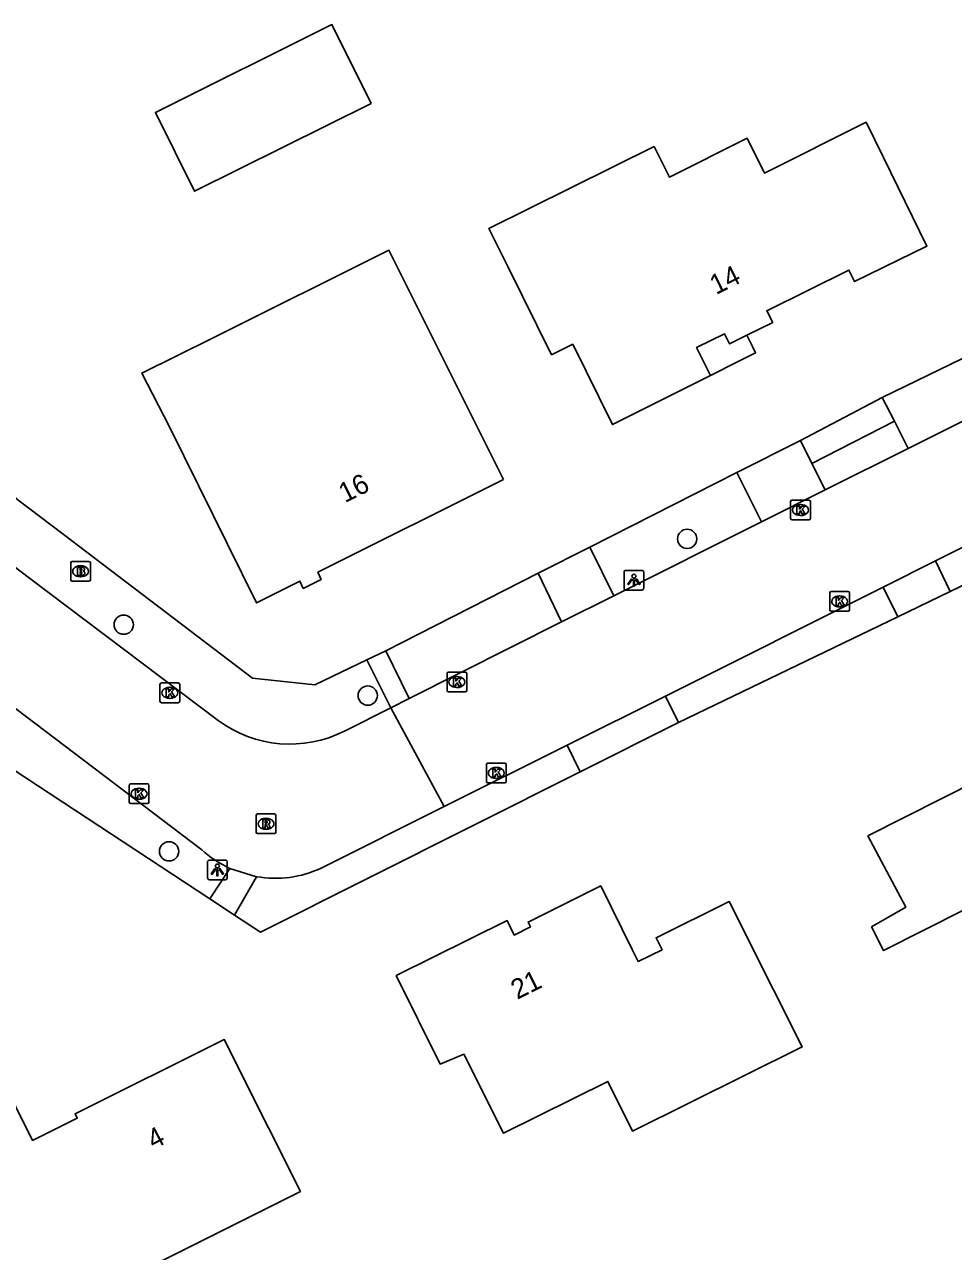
# Model space of a CAD drawing. Extents: x 157321 to 158827, y 386650 to 388532.
# Drawn here: x 158308.7 to 158355.8, y 386999.4 to 387061.6 of the extents above; entities that cross this region are included whole.
import ezdxf

# ---------------------------------------------------------------- set-up
doc = ezdxf.new("R2010")
doc.units = 0
for name, color, linetype in [('IMGEO_Berm_groen', 7, 'Continuous'), ('IMGEO_Boom', 7, 'Continuous'), ('IMGEO_Brandkraan', 7, 'Continuous'), ('IMGEO_Groenvoorziening', 7, 'Continuous'), ('IMGEO_Hek', 7, 'Continuous'), ('IMGEO_Kolk', 7, 'Continuous'), ('IMGEO_Lichtpunt', 7, 'Continuous'), ('IMGEO_Pand', 7, 'Continuous'), ('IMGEO_Pand_nummerreeks', 7, 'Continuous'), ('IMGEO_Pand_overbouw', 7, 'Continuous'), ('IMGEO_Parkeervlak_halfverhard', 7, 'Continuous'), ('IMGEO_Rijbaan_lokaal_gesloten', 7, 'Continuous'), ('IMGEO_Rioolput', 7, 'Continuous'), ('IMGEO_Voetpad_open', 7, 'Continuous')]:
    doc.layers.add(name, color=color, linetype=linetype)

msp = doc.modelspace()

# ---------------------------------------------------------------- linework, layer by layer
at = {"layer": 'IMGEO_Berm_groen'}
for points in [[(158303.264, 387046.138), (158306.491, 387039.618), (158308.276, 387037.566), (158310.63, 387035.776), (158320.234, 387028.475), (158323.4, 387028.136), (158326.039, 387029.409)], [(158348.028, 387040.523), (158352.163, 387042.718)], [(158337.352, 387035.129), (158344.798, 387038.91)], [(158326.995, 387029.871), (158334.724, 387033.795)]]:
    msp.add_lwpolyline(points, dxfattribs=at)
at = {"layer": 'IMGEO_Boom'}
for centre in [(158342.281, 387035.541), (158313.708, 387031.191), (158326.084, 387027.596), (158316.009, 387019.697)]:
    msp.add_circle(centre, 0.489, dxfattribs=at)
at = {"layer": 'IMGEO_Brandkraan'}
for p, q in [((158311.021, 387033.471), (158311.021, 387034.323)), ((158311.096, 387034.397), (158311.948, 387034.397)), ((158311.509, 387034.177), (158311.534, 387034.177)), ((158312.022, 387034.323), (158312.022, 387033.471)), ((158311.948, 387033.397), (158311.096, 387033.397)), ((158311.532, 387033.617), (158311.507, 387033.617))]:
    msp.add_line(p, q, dxfattribs=at)
for points in [[(158311.021, 387033.471), (158311.021, 387034.323)], [(158311.096, 387034.397), (158311.948, 387034.397)], [(158311.369, 387034.097), (158311.369, 387033.697), (158311.582, 387033.697)], [(158311.6, 387034.097), (158311.369, 387034.097)], [(158311.548, 387034.016), (158311.494, 387034.016), (158311.494, 387033.94)], [(158311.494, 387033.94), (158311.547, 387033.94)], [(158312.022, 387034.323), (158312.022, 387033.471)], [(158311.948, 387033.397), (158311.096, 387033.397)], [(158311.556, 387033.864), (158311.494, 387033.864), (158311.494, 387033.783)], [(158311.494, 387033.783), (158311.556, 387033.783)]]:
    msp.add_lwpolyline(points, dxfattribs=at)
for centre, radius, start, end in [((158311.098, 387034.321), 0.0765, 91.55205, 178.44795), ((158311.098, 387034.321), 0.0765, 91.55205, 178.44795), ((158311.549, 387033.978), 0.0379, 267.82845, 90.93552), ((158311.604, 387033.952), 0.145, 59.4692, 91.53667), ((158311.629, 387033.999), 0.0922, 285.51372, 58.15012), ((158311.946, 387034.321), 0.0765, 1.55205, 88.44795), ((158311.946, 387034.321), 0.0765, 1.55205, 88.44795), ((158311.098, 387033.473), 0.0765, 181.55205, 268.44795), ((158311.098, 387033.473), 0.0765, 181.55205, 268.44795), ((158311.557, 387033.823), 0.0404, 269.87594, 90.50774), ((158311.588, 387033.948), 0.251, 268.66757, 293.53466), ((158311.634, 387033.807), 0.105, 301.31148, 78.98903), ((158311.946, 387033.473), 0.0765, 271.55205, 358.44795), ((158311.946, 387033.473), 0.0765, 271.55205, 358.44795)]:
    msp.add_arc(centre, radius, start, end, dxfattribs=at)
for centre, major_axis, ratio, start_param, end_param in [((158311.508, 387033.897), (-0.387, 0.002), 0.722429, 4.712389, 7.853982), ((158311.533, 387033.897), (-0.39, 0.002), 0.717154, 1.570796, 4.712389)]:
    msp.add_ellipse(centre, major_axis=major_axis, ratio=ratio, start_param=start_param, end_param=end_param, dxfattribs=at)
at = {"layer": 'IMGEO_Groenvoorziening'}
for points in [[(158358.348, 387034.192), (158355.614, 387032.874)], [(158352.957, 387031.592), (158341.848, 387026.236)], [(158318.078, 387017.285), (158304.921, 387025.923), (158302.616, 387025.228)], [(158319.334, 387016.46), (158320.644, 387015.6), (158336.855, 387023.731)]]:
    msp.add_lwpolyline(points, dxfattribs=at)
at = {"layer": 'IMGEO_Hek'}
for points in [[(158318.078, 387017.285), (158304.921, 387025.923), (158302.616, 387025.228)], [(158320.644, 387015.6), (158319.334, 387016.46)]]:
    msp.add_lwpolyline(points, dxfattribs=at)
at = {"layer": 'IMGEO_Kolk'}
for p, q in [((158347.528, 387036.579), (158347.528, 387037.431)), ((158347.603, 387037.505), (158348.455, 387037.505)), ((158348.016, 387037.285), (158348.041, 387037.285)), ((158348.529, 387037.431), (158348.529, 387036.579)), ((158348.455, 387036.505), (158347.603, 387036.505)), ((158348.039, 387036.725), (158348.014, 387036.725)), ((158349.513, 387031.945), (158349.513, 387032.797)), ((158349.588, 387032.871), (158350.44, 387032.871)), ((158350.514, 387032.797), (158350.514, 387031.945)), ((158350.024, 387032.091), (158349.999, 387032.091)), ((158350.001, 387032.651), (158350.026, 387032.651)), ((158350.44, 387031.871), (158349.588, 387031.871)), ((158330.103, 387027.857), (158330.103, 387028.709)), ((158330.178, 387028.783), (158331.03, 387028.783)), ((158330.591, 387028.563), (158330.616, 387028.563)), ((158331.104, 387028.709), (158331.104, 387027.857)), ((158315.548, 387027.309), (158315.548, 387028.161)), ((158315.623, 387028.235), (158316.475, 387028.235)), ((158316.036, 387028.015), (158316.061, 387028.015)), ((158316.549, 387028.161), (158316.549, 387027.309)), ((158331.03, 387027.783), (158330.178, 387027.783)), ((158330.614, 387028.003), (158330.589, 387028.003)), ((158316.475, 387027.235), (158315.623, 387027.235)), ((158316.059, 387027.455), (158316.034, 387027.455)), ((158332.1, 387023.245), (158332.1, 387024.097)), ((158332.175, 387024.171), (158333.027, 387024.171)), ((158333.101, 387024.097), (158333.101, 387023.245)), ((158332.611, 387023.391), (158332.586, 387023.391)), ((158332.588, 387023.951), (158332.613, 387023.951)), ((158313.988, 387022.192), (158313.988, 387023.044)), ((158314.063, 387023.118), (158314.915, 387023.118)), ((158314.476, 387022.898), (158314.501, 387022.898)), ((158314.989, 387023.044), (158314.989, 387022.192)), ((158333.027, 387023.171), (158332.175, 387023.171)), ((158314.915, 387022.118), (158314.063, 387022.118)), ((158314.499, 387022.338), (158314.474, 387022.338))]:
    msp.add_line(p, q, dxfattribs=at)
for points in [[(158347.528, 387036.579), (158347.528, 387037.431)], [(158347.603, 387037.505), (158348.455, 387037.505)], [(158347.849, 387037.205), (158347.972, 387037.205), (158347.972, 387037.054), (158348.102, 387037.205), (158348.266, 387037.205), (158348.12, 387037.054), (158348.273, 387036.805), (158348.121, 387036.805), (158348.036, 387036.969), (158347.972, 387036.902), (158347.972, 387036.805), (158347.849, 387036.805), (158347.849, 387037.205)], [(158348.529, 387037.431), (158348.529, 387036.579)], [(158348.455, 387036.505), (158347.603, 387036.505)], [(158349.513, 387031.945), (158349.513, 387032.797)], [(158349.588, 387032.871), (158350.44, 387032.871)], [(158350.514, 387032.797), (158350.514, 387031.945)], [(158349.834, 387032.571), (158349.957, 387032.571), (158349.957, 387032.42), (158350.087, 387032.571), (158350.251, 387032.571), (158350.105, 387032.42), (158350.258, 387032.171), (158350.106, 387032.171), (158350.021, 387032.335), (158349.957, 387032.268), (158349.957, 387032.171), (158349.834, 387032.171), (158349.834, 387032.571)], [(158350.44, 387031.871), (158349.588, 387031.871)], [(158330.103, 387027.857), (158330.103, 387028.709)], [(158330.178, 387028.783), (158331.03, 387028.783)], [(158330.424, 387028.483), (158330.547, 387028.483), (158330.547, 387028.332), (158330.677, 387028.483), (158330.841, 387028.483), (158330.695, 387028.332), (158330.848, 387028.083), (158330.696, 387028.083), (158330.611, 387028.247), (158330.547, 387028.18), (158330.547, 387028.083), (158330.424, 387028.083), (158330.424, 387028.483)], [(158331.104, 387028.709), (158331.104, 387027.857)], [(158315.548, 387027.309), (158315.548, 387028.161)], [(158315.623, 387028.235), (158316.475, 387028.235)], [(158315.869, 387027.935), (158315.992, 387027.935), (158315.992, 387027.784), (158316.122, 387027.935), (158316.286, 387027.935), (158316.14, 387027.784), (158316.293, 387027.535), (158316.141, 387027.535), (158316.056, 387027.699), (158315.992, 387027.632), (158315.992, 387027.535), (158315.869, 387027.535), (158315.869, 387027.935)], [(158316.549, 387028.161), (158316.549, 387027.309)], [(158331.03, 387027.783), (158330.178, 387027.783)], [(158316.475, 387027.235), (158315.623, 387027.235)], [(158332.1, 387023.245), (158332.1, 387024.097)], [(158332.175, 387024.171), (158333.027, 387024.171)], [(158333.101, 387024.097), (158333.101, 387023.245)], [(158332.421, 387023.871), (158332.544, 387023.871), (158332.544, 387023.72), (158332.674, 387023.871), (158332.838, 387023.871), (158332.692, 387023.72), (158332.845, 387023.471), (158332.693, 387023.471), (158332.608, 387023.635), (158332.544, 387023.568), (158332.544, 387023.471), (158332.421, 387023.471), (158332.421, 387023.871)], [(158313.988, 387022.192), (158313.988, 387023.044)], [(158314.063, 387023.118), (158314.915, 387023.118)], [(158314.309, 387022.818), (158314.432, 387022.818), (158314.432, 387022.667), (158314.562, 387022.818), (158314.726, 387022.818), (158314.58, 387022.667), (158314.733, 387022.418), (158314.581, 387022.418), (158314.496, 387022.582), (158314.432, 387022.515), (158314.432, 387022.418), (158314.309, 387022.418), (158314.309, 387022.818)], [(158314.989, 387023.044), (158314.989, 387022.192)], [(158333.027, 387023.171), (158332.175, 387023.171)], [(158314.915, 387022.118), (158314.063, 387022.118)]]:
    msp.add_lwpolyline(points, dxfattribs=at)
for centre, start, end in [((158347.605, 387037.429), 91.55205, 178.44795), ((158347.605, 387037.429), 91.55205, 178.44795), ((158348.453, 387037.429), 1.55205, 88.44795), ((158348.453, 387037.429), 1.55205, 88.44795), ((158347.605, 387036.581), 181.55205, 268.44795), ((158347.605, 387036.581), 181.55205, 268.44795), ((158348.453, 387036.581), 271.55205, 358.44795), ((158348.453, 387036.581), 271.55205, 358.44795), ((158349.59, 387032.795), 91.55205, 178.44795), ((158349.59, 387032.795), 91.55205, 178.44795), ((158350.438, 387032.795), 1.55205, 88.44795), ((158350.438, 387032.795), 1.55205, 88.44795), ((158349.59, 387031.947), 181.55205, 268.44795), ((158349.59, 387031.947), 181.55205, 268.44795), ((158350.438, 387031.947), 271.55205, 358.44795), ((158350.438, 387031.947), 271.55205, 358.44795), ((158330.18, 387028.707), 91.55205, 178.44795), ((158330.18, 387028.707), 91.55205, 178.44795), ((158331.028, 387028.707), 1.55205, 88.44795), ((158331.028, 387028.707), 1.55205, 88.44795), ((158315.625, 387028.159), 91.55205, 178.44795), ((158315.625, 387028.159), 91.55205, 178.44795), ((158316.473, 387028.159), 1.55205, 88.44795), ((158316.473, 387028.159), 1.55205, 88.44795), ((158330.18, 387027.859), 181.55205, 268.44795), ((158330.18, 387027.859), 181.55205, 268.44795), ((158331.028, 387027.859), 271.55205, 358.44795), ((158331.028, 387027.859), 271.55205, 358.44795), ((158315.625, 387027.311), 181.55205, 268.44795), ((158315.625, 387027.311), 181.55205, 268.44795), ((158316.473, 387027.311), 271.55205, 358.44795), ((158316.473, 387027.311), 271.55205, 358.44795), ((158332.177, 387024.095), 91.55205, 178.44795), ((158332.177, 387024.095), 91.55205, 178.44795), ((158333.025, 387024.095), 1.55205, 88.44795), ((158333.025, 387024.095), 1.55205, 88.44795), ((158314.065, 387023.042), 91.55205, 178.44795), ((158314.065, 387023.042), 91.55205, 178.44795), ((158314.913, 387023.042), 1.55205, 88.44795), ((158314.913, 387023.042), 1.55205, 88.44795), ((158332.177, 387023.247), 181.55205, 268.44795), ((158332.177, 387023.247), 181.55205, 268.44795), ((158333.025, 387023.247), 271.55205, 358.44795), ((158333.025, 387023.247), 271.55205, 358.44795), ((158314.065, 387022.194), 181.55205, 268.44795), ((158314.065, 387022.194), 181.55205, 268.44795), ((158314.913, 387022.194), 271.55205, 358.44795), ((158314.913, 387022.194), 271.55205, 358.44795)]:
    msp.add_arc(centre, 0.0765, start, end, dxfattribs=at)
for centre, major_axis, ratio, start_param, end_param in [((158348.015, 387037.005), (-0.387, 0.002), 0.722429, 4.712389, 7.853982), ((158348.04, 387037.005), (-0.39, 0.002), 0.717154, 1.570796, 4.712389), ((158350, 387032.371), (-0.387, 0.002), 0.722429, 4.712389, 7.853982), ((158350.025, 387032.371), (-0.39, 0.002), 0.717154, 1.570796, 4.712389), ((158330.59, 387028.283), (-0.387, 0.002), 0.722429, 4.712389, 7.853982), ((158330.615, 387028.283), (-0.39, 0.002), 0.717154, 1.570796, 4.712389), ((158316.035, 387027.735), (-0.387, 0.002), 0.722429, 4.712389, 7.853982), ((158316.06, 387027.735), (-0.39, 0.002), 0.717154, 1.570796, 4.712389), ((158332.587, 387023.671), (-0.387, 0.002), 0.722429, 4.712389, 7.853982), ((158332.612, 387023.671), (-0.39, 0.002), 0.717154, 1.570796, 4.712389), ((158314.475, 387022.618), (-0.387, 0.002), 0.722429, 4.712389, 7.853982), ((158314.5, 387022.618), (-0.39, 0.002), 0.717154, 1.570796, 4.712389)]:
    msp.add_ellipse(centre, major_axis=major_axis, ratio=ratio, start_param=start_param, end_param=end_param, dxfattribs=at)
at = {"layer": 'IMGEO_Lichtpunt'}
for p, q in [((158339.984, 387033.945), (158339.176, 387033.945)), ((158339.984, 387033.945), (158339.176, 387033.945)), ((158339.082, 387033.85), (158339.082, 387033.043)), ((158339.082, 387033.85), (158339.082, 387033.043)), ((158340.078, 387033.043), (158340.078, 387033.85)), ((158340.078, 387033.043), (158340.078, 387033.85)), ((158339.176, 387032.949), (158339.984, 387032.949)), ((158339.176, 387032.949), (158339.984, 387032.949)), ((158317.962, 387019.157), (158317.962, 387018.35)), ((158317.962, 387019.157), (158317.962, 387018.35)), ((158318.864, 387019.252), (158318.056, 387019.252)), ((158318.864, 387019.252), (158318.056, 387019.252)), ((158318.958, 387018.35), (158318.958, 387019.157)), ((158318.958, 387018.35), (158318.958, 387019.157)), ((158318.056, 387018.256), (158318.864, 387018.256)), ((158318.056, 387018.256), (158318.864, 387018.256))]:
    msp.add_line(p, q, dxfattribs=at)
for points in [[(158339.456, 387033.514), (158339.495, 387033.486), (158339.307, 387033.224), (158339.269, 387033.251), (158339.456, 387033.514)], [(158339.558, 387033.466), (158339.605, 387033.466), (158339.605, 387033.144), (158339.558, 387033.144), (158339.558, 387033.466)], [(158339.668, 387033.486), (158339.706, 387033.513), (158339.893, 387033.251), (158339.854, 387033.223), (158339.668, 387033.486)], [(158318.336, 387018.821), (158318.375, 387018.793), (158318.187, 387018.531), (158318.149, 387018.558), (158318.336, 387018.821)], [(158318.438, 387018.773), (158318.485, 387018.773), (158318.485, 387018.451), (158318.438, 387018.451), (158318.438, 387018.773)], [(158318.548, 387018.793), (158318.586, 387018.82), (158318.773, 387018.558), (158318.734, 387018.53), (158318.548, 387018.793)]]:
    msp.add_lwpolyline(points, dxfattribs=at)
for centre in [(158339.581, 387033.648), (158318.461, 387018.955)]:
    msp.add_circle(centre, 0.0994, dxfattribs=at)
for centre, start, end in [((158339.176, 387033.85), 90, 180), ((158339.176, 387033.85), 90, 180), ((158339.984, 387033.85), 0, 90), ((158339.984, 387033.85), 0, 90), ((158339.176, 387033.043), 180, 270), ((158339.176, 387033.043), 180, 270), ((158339.984, 387033.043), 270, 0), ((158339.984, 387033.043), 270, 360), ((158318.056, 387019.157), 90, 180), ((158318.056, 387019.157), 90, 180), ((158318.864, 387019.157), 0, 90), ((158318.864, 387019.157), 0, 90), ((158318.056, 387018.35), 180, 270), ((158318.056, 387018.35), 180, 270), ((158318.864, 387018.35), 270, 0), ((158318.864, 387018.35), 270, 360)]:
    msp.add_arc(centre, 0.0946, start, end, dxfattribs=at)
at = {"layer": 'IMGEO_Pand'}
for points in [[(158326.261, 387057.616), (158317.3, 387053.17), (158315.32, 387057.16), (158324.263, 387061.622), (158326.261, 387057.616)], [(158340.604, 387055.44), (158341.38, 387053.885), (158345.322, 387055.853), (158346.201, 387054.093), (158351.355, 387056.667), (158352.234, 387054.879), (158354.44, 387050.392), (158350.77, 387048.587), (158350.483, 387049.173), (158346.321, 387047.113), (158346.617, 387046.514), (158345.311, 387045.868), (158344.425, 387045.429), (158344.173, 387045.941), (158342.755, 387045.238), (158343.459, 387043.818), (158338.502, 387041.337), (158336.481, 387045.41), (158335.404, 387044.876), (158333.181, 387049.355), (158332.225, 387051.281), (158340.604, 387055.44)], [(158332.968, 387038.547), (158323.553, 387033.849), (158323.714, 387033.485), (158322.816, 387033.032), (158322.646, 387033.399), (158320.449, 387032.294), (158316.033, 387041.225), (158314.628, 387043.951), (158318.211, 387045.714), (158327.16, 387050.181), (158332.968, 387038.547)], [(158366.824, 387024.885), (158364.565, 387029.345), (158359.984, 387027.032), (158359.71, 387026.894), (158360.607, 387025.118), (158357.038, 387023.31), (158351.444, 387020.476), (158353.373, 387016.867), (158351.635, 387015.868), (158352.245, 387014.664), (158356.323, 387016.729), (158358.745, 387011.946), (158360.453, 387008.573), (158372.098, 387014.47), (158366.824, 387024.885)], [(158339.495, 387014.714), (158339.797, 387014.105), (158341.006, 387014.703), (158340.704, 387015.312), (158344.414, 387017.147), (158346.66, 387012.681), (158348.117, 387009.785), (158339.511, 387005.515), (158338.262, 387008.031), (158332.969, 387005.405), (158330.962, 387009.406), (158329.752, 387008.913), (158327.533, 387013.393), (158333.145, 387016.187), (158333.509, 387015.454), (158334.333, 387015.865), (158334.213, 387016.106), (158337.9, 387017.94), (158339.495, 387014.714)], [(158322.675, 387002.444), (158317.767, 387000), (158312.816, 386997.535), (158312.954, 386997.257), (158305.813, 386993.679), (158303.166, 386998.962), (158302.646, 387000), (158300.927, 387003.432), (158302.686, 387004.318), (158302.324, 387005.065), (158305.55, 387006.679), (158305.925, 387005.949), (158308.088, 387007.038), (158309.085, 387005.038), (158311.349, 387006.167), (158311.242, 387006.382), (158318.804, 387010.152), (158321.048, 387005.684), (158322.675, 387002.444)]]:
    msp.add_lwpolyline(points, dxfattribs=at)
at = {"layer": 'IMGEO_Pand_overbouw'}
msp.add_lwpolyline([(158345.311, 387045.868), (158344.425, 387045.429), (158344.173, 387045.941), (158342.755, 387045.238), (158343.459, 387043.818), (158344.865, 387044.538), (158345.752, 387044.978), (158345.614, 387045.256)], close=True, dxfattribs=at)
at = {"layer": 'IMGEO_Parkeervlak_halfverhard'}
msp.add_lwpolyline([(158352.788, 387041.503), (158348.605, 387039.368)], dxfattribs=at)
at = {"layer": 'IMGEO_Rijbaan_lokaal_gesloten'}
for points in [[(158359.245, 387043.002), (158353.495, 387040.129)], [(158349.279, 387038.02), (158353.495, 387040.129)], [(158346.051, 387036.405), (158349.279, 387038.02)], [(158354.869, 387034.42), (158359.307, 387036.641)], [(158346.051, 387036.405), (158338.557, 387032.656)], [(158318.494, 387026.333), (158308.936, 387033.548), (158306.448, 387035.426)], [(158352.213, 387033.09), (158354.869, 387034.42)], [(158341.18, 387027.566), (158352.213, 387033.09)], [(158338.557, 387032.656), (158335.911, 387031.335)], [(158335.911, 387031.335), (158328.178, 387027.443)], [(158307.732, 387027.304), (158317.669, 387019.782)], [(158328.178, 387027.443), (158327.249, 387026.976)], [(158336.2, 387025.079), (158341.18, 387027.566)], [(158327.249, 387026.976), (158324.905, 387025.796)], [(158329.962, 387021.964), (158327.249, 387026.976)], [(158329.962, 387021.964), (158336.2, 387025.079)], [(158323.723, 387018.849), (158329.962, 387021.964)], [(158319.093, 387018.834), (158320.448, 387018.411)]]:
    msp.add_lwpolyline(points, dxfattribs=at)
for centre, radius, start, end in [((158322.135, 387031.258), 6.125, 233.5305, 296.8934), ((158321.383, 387023.817), 5.484, 227.37351, 245.32067), ((158321.391, 387023.825), 5.495, 260.1218, 295.11332)]:
    msp.add_arc(centre, radius, start, end, dxfattribs=at)
at = {"layer": 'IMGEO_Rioolput'}
for p, q in [((158320.425, 387020.668), (158320.425, 387021.52)), ((158320.5, 387021.594), (158321.352, 387021.594)), ((158321.426, 387021.52), (158321.426, 387020.668)), ((158320.913, 387021.374), (158320.938, 387021.374)), ((158321.352, 387020.594), (158320.5, 387020.594)), ((158320.936, 387020.814), (158320.911, 387020.814))]:
    msp.add_line(p, q, dxfattribs=at)
for points in [[(158320.425, 387020.668), (158320.425, 387021.52)], [(158320.5, 387021.594), (158321.352, 387021.594)], [(158321.426, 387021.52), (158321.426, 387020.668)], [(158321.014, 387021.292), (158320.762, 387021.294), (158320.762, 387020.894)], [(158320.762, 387020.894), (158320.886, 387020.894), (158320.886, 387021.056), (158320.897, 387021.056)], [(158320.94, 387021.213), (158320.886, 387021.213), (158320.886, 387021.132)], [(158320.886, 387021.132), (158320.938, 387021.132)], [(158320.944, 387021.027), (158321.015, 387020.894), (158321.155, 387020.894), (158321.09, 387021.02)], [(158321.352, 387020.594), (158320.5, 387020.594)]]:
    msp.add_lwpolyline(points, dxfattribs=at)
for centre, radius, start, end in [((158320.502, 387021.518), 0.0765, 91.55205, 178.44795), ((158320.502, 387021.518), 0.0765, 91.55205, 178.44795), ((158321.35, 387021.518), 0.0765, 1.55205, 88.44795), ((158321.35, 387021.518), 0.0765, 1.55205, 88.44795), ((158320.896, 387021.003), 0.0533, 26.02933, 88.69889), ((158320.922, 387021.321), 0.19, 274.7715, 282.96867), ((158320.946, 387021.117), 0.0964, 77.00612, 93.18647), ((158320.96, 387021.174), 0.0378, 276.66336, 79.67722), ((158321.013, 387021.182), 0.109, 350.36119, 89.41601), ((158321.011, 387021.182), 0.112, 277.58423, 350.98172), ((158320.995, 387020.967), 0.108, 29.51342, 73.79051), ((158320.502, 387020.67), 0.0765, 181.55205, 268.44795), ((158320.502, 387020.67), 0.0765, 181.55205, 268.44795), ((158321.35, 387020.67), 0.0765, 271.55205, 358.44795), ((158321.35, 387020.67), 0.0765, 271.55205, 358.44795)]:
    msp.add_arc(centre, radius, start, end, dxfattribs=at)
for centre, major_axis, ratio, start_param, end_param in [((158320.912, 387021.094), (-0.387, 0.002), 0.722429, 4.712389, 7.853982), ((158320.937, 387021.094), (-0.39, 0.002), 0.717154, 1.570796, 4.712389)]:
    msp.add_ellipse(centre, major_axis=major_axis, ratio=ratio, start_param=start_param, end_param=end_param, dxfattribs=at)
at = {"layer": 'IMGEO_Voetpad_open'}
for points in [[(158352.163, 387042.718), (158357.989, 387045.538)], [(158352.788, 387041.503), (158352.163, 387042.718)], [(158353.495, 387040.129), (158352.788, 387041.503)], [(158344.798, 387038.91), (158348.028, 387040.523)], [(158348.028, 387040.523), (158348.605, 387039.368)], [(158344.798, 387038.91), (158346.051, 387036.405)], [(158348.605, 387039.368), (158349.279, 387038.02)], [(158334.724, 387033.795), (158337.352, 387035.129)], [(158338.557, 387032.656), (158337.352, 387035.129)], [(158355.614, 387032.874), (158354.869, 387034.42)], [(158335.911, 387031.335), (158334.724, 387033.795)], [(158352.213, 387033.09), (158352.957, 387031.592)], [(158355.614, 387032.874), (158352.957, 387031.592)], [(158326.039, 387029.409), (158326.995, 387029.871)], [(158328.178, 387027.443), (158326.995, 387029.871)], [(158327.249, 387026.976), (158326.039, 387029.409)], [(158341.848, 387026.236), (158341.18, 387027.566)], [(158341.848, 387026.236), (158336.855, 387023.731)], [(158336.855, 387023.731), (158336.2, 387025.079)], [(158318.078, 387017.285), (158319.093, 387018.834)], [(158320.448, 387018.411), (158319.334, 387016.46)], [(158319.334, 387016.46), (158318.078, 387017.285)]]:
    msp.add_lwpolyline(points, dxfattribs=at)

# ---------------------------------------------------------------- texts
at = {"layer": 'IMGEO_Pand_nummerreeks'}
for s, rotation, p in [('14', 26.33457, (158343.744, 387047.904)), ('16', 26.53941, (158324.925, 387037.347)), ('21', 26.44682, (158333.66, 387012.167)), ('4', 27.75271, (158315.228, 387004.565))]:
    msp.add_text(s, height=1, rotation=rotation, dxfattribs=at).set_placement(p)

doc.saveas('drawing.dxf')
